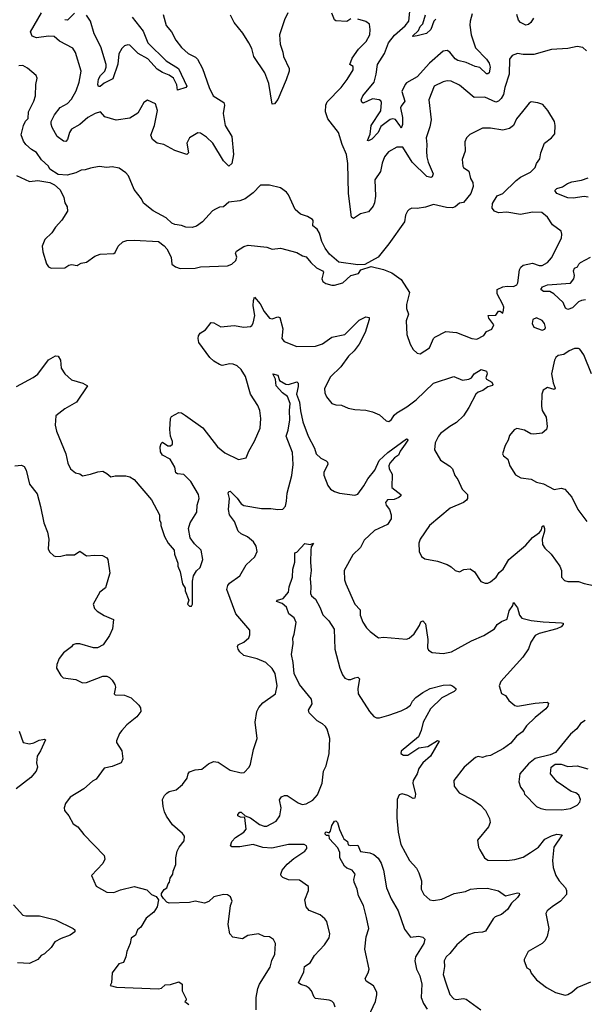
# Model space of a CAD drawing. Extents: x 2199565 to 2323334, y 894172 to 1018966.
# Tile 307 of 440: x 2268772 to 2272937, y 959436 to 966696. Entities that reach past the tile are written whole.
import ezdxf

# ---------------------------------------------------------------- set-up
doc = ezdxf.new("R2010")
doc.units = 0

msp = doc.modelspace()

# ---------------------------------------------------------------- linework, layer by layer
at = {"layer": '0CON10XD'}
for points in [[(2269829.2, 966735), (2269853.2, 966653.2), (2269890.8, 966605), (2269923.5, 966543.5), (2269965, 966490.8), (2270015, 966446), (2270069.4, 966419.4), (2270084.6, 966404.6), (2270121.5, 966335), (2270170.6, 966195), (2270198.6, 966135), (2270277.5, 966085), (2270281.9, 966065), (2270273.3, 966005), (2270286.7, 965915), (2270336.2, 965835), (2270347.9, 965702.1), (2270337.5, 965635), (2270315, 965616), (2270275, 965654.3), (2270195.8, 965785), (2270149.6, 965829.6), (2270105, 965859.2), (2270085, 965860.8), (2270025, 965823.3), (2270005.8, 965785), (2270015.8, 965714.2), (2270005, 965701.2), (2269915, 965730), (2269835, 965775.8), (2269785, 965786), (2269751.1, 965811.1), (2269738.6, 965845), (2269766.7, 965915), (2269788.6, 966025), (2269773.8, 966075), (2269715, 966103.3), (2269686.7, 966085), (2269643.6, 966006.4), (2269585, 965968.6), (2269484.6, 965954.6), (2269399.7, 965979.7), (2269367, 966017), (2269328.8, 966005), (2269275, 965975.5), (2269215, 965922.5), (2269155, 965888), (2269140, 965865), (2269125, 965812.9), (2269112.7, 965797.3), (2269095, 965800), (2269048.9, 965835), (2269011.8, 965901.8), (2269002.7, 965925), (2269002.7, 965945), (2269028.8, 965995), (2269071.3, 966048.7), (2269125, 966078.8), (2269155, 966109.5), (2269189.1, 966170.9), (2269210.4, 966235), (2269226.4, 966315), (2269184.4, 966454.4), (2269163.8, 966485), (2269065, 966537.3), (2269025, 966571.1), (2268985, 966573.9), (2268895, 966561.1), (2268863.1, 966575), (2268852.1, 966605), (2268931.4, 966745)], [(2269175, 966743.5), (2269125, 966691.9), (2269105, 966695.8)], [(2269601.1, 966715), (2269681.9, 966611.9), (2269717.4, 966525), (2269852.5, 966392.5), (2269943.1, 966335), (2270005.6, 966205), (2269997.5, 966195), (2269937, 966177), (2269930, 966215), (2269905.2, 966265.2), (2269875, 966287.1), (2269825, 966305.9), (2269785, 966331.9), (2269717.8, 966407.8), (2269646.3, 966446.3), (2269585, 966508), (2269569.3, 966510.7), (2269545, 966502.5), (2269525, 966483.3), (2269502.7, 966445), (2269496.7, 966366.7), (2269460, 966260), (2269395, 966227.3), (2269365, 966203.6), (2269353.1, 966203.1), (2269348.5, 966218.5), (2269354.1, 966255.9), (2269366.9, 966283.1), (2269399.3, 966315), (2269410, 966345), (2269410, 966365), (2269371.1, 966495), (2269321.7, 966591.7), (2269294.6, 966685), (2269265, 966730)], [(2270748.8, 966745), (2270724.3, 966695), (2270689.2, 966585), (2270692.5, 966515), (2270713.1, 966455), (2270717.1, 966425), (2270759.4, 966335), (2270758.6, 966315), (2270737.8, 966252.2), (2270675, 966106.7), (2270652.5, 966075), (2270635, 966072.5), (2270609.5, 966225), (2270581.1, 966305), (2270497.8, 966425), (2270483.7, 966483.7), (2270461.9, 966525), (2270417.2, 966597.2), (2270354.6, 966674.6), (2270328, 966728)], [(2272952.9, 966465), (2272925, 966490), (2272885, 966498.1), (2272815, 966482.2), (2272695, 966475.8), (2272565, 966440), (2272485, 966440), (2272445, 966447.5), (2272405, 966432), (2272384.2, 966405), (2272383.8, 966295), (2272349.6, 966195), (2272340.8, 966145), (2272324.5, 966115), (2272305, 966095.5), (2272285, 966086.9), (2272203.3, 966125), (2272125, 966123.1), (2272015, 966212.2), (2271955, 966241.4), (2271925, 966244.3), (2271895, 966238.6), (2271829.2, 966205), (2271790.5, 966105), (2271806.7, 965956.7), (2271797.9, 965905), (2271769.1, 965825), (2271776.2, 965775), (2271772, 965725), (2271776.4, 965683.6), (2271785.5, 965645), (2271821.7, 965558.3), (2271815, 965537.5), (2271805, 965531.2), (2271775, 965539.2), (2271666.7, 965645), (2271598, 965755), (2271555, 965754.5), (2271491.7, 965721.7), (2271464, 965685), (2271445, 965637.5), (2271434.3, 965575.7), (2271392.5, 965515), (2271397.5, 965395), (2271389.4, 965345), (2271378.6, 965321.4), (2271345, 965279.2), (2271285, 965264.3), (2271235, 965228.8), (2271220.7, 965240.7), (2271197.9, 965415), (2271192, 965635), (2271181.5, 965701.5), (2271151.5, 965775), (2271124.6, 965865), (2271044.8, 965964.8), (2271028, 966015), (2271030.4, 966065), (2271039.8, 966090.2), (2271142.5, 966195), (2271187.5, 966255), (2271230.6, 966325), (2271231.7, 966351.7), (2271206.4, 966366.4), (2271225, 966410.8), (2271271.2, 966478.8), (2271328, 966535), (2271354, 966585), (2271357.3, 966622.7), (2271351.7, 966661.7), (2271325, 966683.3), (2271265, 966700)], [(2271215, 966701.2), (2271185, 966683.3), (2271105, 966688), (2271093.8, 966695), (2271074.3, 966744.3)], [(2272110.3, 966739.7), (2272095.4, 966685), (2272091.8, 966655), (2272102.5, 966585), (2272135, 966488.9), (2272215.5, 966405), (2272235.2, 966375.2), (2272243.6, 966345), (2272235.2, 966304.8), (2272225, 966295.6), (2272215, 966295.6), (2272165, 966343.6), (2272131.7, 966351.7), (2272065, 966381.1), (2272005, 966395.7), (2271985, 966407.5), (2271945, 966455.7), (2271925, 966469.4), (2271895, 966462.5), (2271796.1, 966373.9), (2271705, 966274.5), (2271625, 966229.4), (2271615, 966218), (2271591.8, 966165), (2271613.1, 966095), (2271585, 966059.2), (2271582, 966045), (2271594.7, 965975), (2271596.7, 965923.3), (2271585, 965896.7), (2271575.7, 965915), (2271545, 965960), (2271525, 965965.5), (2271505, 965960), (2271435, 965908.5), (2271415.3, 965865), (2271369.4, 965815), (2271345, 965802.5), (2271336.7, 965805), (2271357.3, 965852.7), (2271365.4, 965915), (2271435, 966024.2), (2271440, 966085), (2271435, 966097.5), (2271423.3, 966105), (2271375, 966112.2), (2271305, 966079.2), (2271295, 966086.7), (2271290.6, 966105), (2271301.9, 966135), (2271385.6, 966235), (2271402.2, 966295), (2271411.8, 966365), (2271464.1, 966445.9), (2271493.1, 966525), (2271537.3, 966582.7), (2271615, 966650.9), (2271643.1, 966685), (2271649.1, 966755)], [(2271840.8, 966699.2), (2271827.8, 966685), (2271805, 966623.3), (2271772.5, 966595), (2271705, 966577.1), (2271675, 966571.2), (2271670, 966575), (2271713.2, 966616.8), (2271726.2, 966645), (2271746.7, 966665), (2271765, 966730.6)], [(2272562.4, 966707.6), (2272541.9, 966675), (2272525, 966659.4), (2272505, 966655.6), (2272465.6, 966675), (2272452.2, 966692.2), (2272439.4, 966735)], [(2271725, 964231.2), (2271796, 964275), (2271824, 964345), (2271834.4, 964355.6), (2271915, 964397.1), (2271995, 964388), (2272106.1, 964346.1), (2272145, 964338.8), (2272195, 964367.5), (2272215, 964396.7), (2272255, 964413.3), (2272268.8, 964445), (2272232.5, 964495), (2272227.5, 964515), (2272283.3, 964516.7), (2272305, 964547.5), (2272315, 964547.5), (2272335, 964532.5), (2272340, 964555), (2272342.5, 964575), (2272336.2, 964595), (2272293.1, 964675), (2272294.4, 964705.6), (2272335, 964725.6), (2272368.7, 964731.3), (2272415, 964728.8), (2272439.8, 964740.2), (2272447.5, 964755), (2272458.3, 964851.7), (2272468.5, 964871.5), (2272485, 964884.4), (2272555, 964900.5), (2272605, 964883.5), (2272625, 964883.3), (2272666, 964905), (2272695, 964938.8), (2272768, 965085), (2272772, 965115), (2272765, 965136.7), (2272703, 965183), (2272665, 965240), (2272624.3, 965274.3), (2272555, 965276.5), (2272465, 965258.8), (2272365, 965275.4), (2272305, 965270.5), (2272274, 965284), (2272257.1, 965307.1), (2272258.5, 965341.5), (2272295, 965396.7), (2272335, 965414.6), (2272435, 965510), (2272465.9, 965534.1), (2272538.9, 965571.1), (2272573.8, 965605), (2272584.3, 965635.7), (2272609.5, 965670.5), (2272616.2, 965715), (2272644.2, 965785), (2272696, 965825), (2272718.8, 965855), (2272722, 965915), (2272716.2, 965945), (2272668.8, 966025), (2272630.7, 966070.7), (2272595, 966083.3), (2272545, 966088.8), (2272530.3, 966079.7), (2272480.6, 966019.4), (2272437.1, 965965), (2272415.4, 965914.6), (2272385, 965893.3), (2272335, 965881.5), (2272245, 965896.7), (2272185, 965895.8), (2272091.7, 965848.3), (2272068, 965825), (2272055.9, 965794.1), (2272058, 965725), (2272036.2, 965665), (2272042, 965615), (2272046.7, 965605), (2272085, 965577.5), (2272097.1, 965525), (2272114.3, 965495), (2272117.5, 965465), (2272100, 965415), (2272045, 965347.1), (2272015, 965342.7), (2271985, 965316.2), (2271965, 965308), (2271920.4, 965310.4), (2271825, 965332), (2271765.8, 965314.2), (2271705, 965303.3), (2271665, 965305.7), (2271645, 965296), (2271632, 965285), (2271618, 965255), (2271610, 965205), (2271495, 965043.3), (2271416.4, 964943.6), (2271318.8, 964891.2), (2271265, 964888.8), (2271125, 964908.8), (2271057.9, 964967.9), (2271025, 965010), (2271001.2, 965061.2), (2270982.7, 965122.7), (2270965, 965150), (2270933.3, 965175), (2270936.7, 965215), (2270931.7, 965221.7), (2270895, 965244.2), (2270842.6, 965262.6), (2270804, 965295), (2270755.8, 965405), (2270738.8, 965425), (2270695, 965456), (2270615, 965476.2), (2270547.5, 965475), (2270495, 965417.8), (2270435, 965375.7), (2270395, 965360), (2270315, 965350), (2270275, 965316.7), (2270245, 965313.3), (2270215, 965298.8), (2270195, 965286.2), (2270121.2, 965205), (2270076.7, 965173.3), (2270045, 965163.3), (2269997, 965167), (2269965, 965178.1), (2269915, 965184.5), (2269894.6, 965194.6), (2269853.3, 965235), (2269755.9, 965285.9), (2269685, 965342.5), (2269670, 965375), (2269615, 965443.3), (2269575, 965543.8), (2269555.6, 965565.6), (2269505, 965602), (2269455, 965610), (2269415, 965606.2), (2269357, 965613), (2269295, 965602), (2269255, 965587.5), (2269225, 965586.2), (2269185, 965566), (2269121.2, 965548.8), (2269054.6, 965554.6), (2268995, 965594.2), (2268984.2, 965615), (2268932.9, 965662.9), (2268895, 965716.2), (2268857.6, 965737.6), (2268815.8, 965775), (2268798.9, 965798.9), (2268783.2, 965846.8), (2268799.2, 965915), (2268815, 965946.9), (2268835, 965967.5), (2268835.8, 966015), (2268876.9, 966095), (2268888.1, 966135), (2268891.2, 966218.8), (2268900, 966265), (2268892.5, 966285), (2268829, 966339), (2268795, 966357.1), (2268765, 966355.7)], [(2268747.7, 965547.7), (2268845, 965503.3), (2268905, 965510), (2268995, 965495.8), (2269028.9, 965478.9), (2269070.6, 965440.6), (2269097.1, 965385), (2269103.6, 965345), (2269121.9, 965315), (2269124.3, 965285), (2269083.4, 965216.6), (2269035, 965166.2), (2269008.8, 965125), (2268956, 965075), (2268938, 965025), (2268942, 964985), (2268970, 964895), (2268985, 964872.5), (2269005, 964862.5), (2269105, 964866.7), (2269134.1, 964885.9), (2269155, 964891.2), (2269195, 964884), (2269202.3, 964887.7), (2269225, 964901.2), (2269265, 964908.8), (2269325, 964951.2), (2269365, 964966.2), (2269465, 964972.5), (2269475, 964980), (2269497.5, 965025), (2269532.7, 965057.3), (2269562.7, 965067.3), (2269615, 965070), (2269795, 965061.2), (2269838.3, 965028.3), (2269856.7, 965005), (2269888, 964945), (2269895, 964892.5), (2269922.3, 964872.3), (2269955, 964860), (2270065, 964864.2), (2270105, 964873.1), (2270305, 964880), (2270335.8, 964894.2), (2270365, 964920), (2270372.5, 964945), (2270363.8, 964975), (2270372.3, 964987.7), (2270425, 965023.8), (2270456.1, 965033.9), (2270595, 965019.2), (2270635, 965003.8), (2270695, 965010.6), (2270815, 964979.2), (2270857.5, 964955), (2270886.1, 964946.1), (2270920, 964905), (2270962.5, 964865), (2271006.7, 964845), (2271012.5, 964835), (2271001.2, 964785), (2271007.5, 964765), (2271030.5, 964750.5), (2271075, 964738.8), (2271095, 964738.8), (2271155, 964755.8), (2271215, 964808.8), (2271270, 964825), (2271289.3, 964850.7), (2271365, 964876.7), (2271455, 964853.1), (2271518, 964828), (2271585, 964778.8), (2271646.9, 964685), (2271624.2, 964595), (2271625.8, 964565.8), (2271640, 964525), (2271623.8, 964475), (2271628, 964375), (2271653, 964303), (2271673.9, 964263.9), (2271705, 964236.7), (2271725, 964231.2)], [(2272965, 965387.1), (2272935, 965390.9), (2272855, 965379.3), (2272815, 965382.5), (2272735, 965414.1), (2272720.5, 965435), (2272735, 965450.4), (2272776.7, 965463.3), (2272812.5, 965487.5), (2272845, 965500), (2272915, 965512.5), (2272965, 965528.7)], [(2272945, 964629.5), (2272915, 964625.5), (2272895, 964615.5), (2272850.2, 964569.8), (2272815, 964557.7), (2272798.7, 964568.7), (2272781.1, 964611.1), (2272712.5, 964675), (2272682, 964692), (2272635, 964690.7), (2272616.8, 964705), (2272629.6, 964725), (2272665, 964740.8), (2272835, 964753.8), (2272860, 964785), (2272865, 964810), (2272856.2, 964845), (2272865, 964863.3), (2272885.9, 964874.1), (2272895.9, 964894.1), (2272910, 964905), (2272981.4, 964945)], [(2268748.1, 963991.9), (2268872.1, 964057.9), (2268905, 964082.9), (2268985, 964187.5), (2269035, 964217.1), (2269055, 964213.8), (2269072.5, 964185), (2269078, 964125), (2269105, 964083.3), (2269155, 964040.8), (2269237.5, 964015), (2269272.5, 963995), (2269190, 963875), (2269104.6, 963825.4), (2269038, 963775), (2269034.3, 963705), (2269042.1, 963662.1), (2269112.5, 963495), (2269125.9, 963425.9), (2269146.7, 963385), (2269182.5, 963355), (2269215.8, 963345.8), (2269235, 963333.3), (2269295, 963343.8), (2269348, 963362), (2269385, 963366.2), (2269415, 963350), (2269443.9, 963323.9), (2269475, 963332), (2269515, 963332.5), (2269555, 963332.5), (2269585, 963324), (2269615.5, 963305.5), (2269743.3, 963155), (2269802.5, 963045), (2269803, 963007), (2269812.5, 962985), (2269812.5, 962965), (2269840, 962885), (2269867.5, 962835), (2269912.5, 962785), (2269913.3, 962755), (2269939.3, 962689.3), (2269938.8, 962665), (2269956.7, 962625), (2269972.5, 962535), (2269992.5, 962505), (2269992.5, 962485), (2270020, 962415), (2270010, 962385), (2270025, 962370), (2270038.3, 962371.7), (2270047.5, 962385), (2270046.7, 962555), (2270053.3, 962595), (2270075, 962632.5), (2270103.6, 962656.4), (2270123.6, 962716.4), (2270110, 962785), (2270060.7, 962830.7), (2270030, 962875), (2270016.2, 962945), (2270030, 962985), (2270078.8, 963065), (2270082, 963115), (2270096, 963165), (2270090, 963195), (2270035, 963291.2), (2269982, 963342), (2269935, 963348), (2269924.5, 963354.5), (2269916.2, 963395), (2269880.8, 963455), (2269825, 963484.3), (2269809.7, 963509.7), (2269808, 963545), (2269815, 963570), (2269825, 963580), (2269865, 963554.2), (2269885, 963554), (2269898, 963565), (2269899.2, 963585), (2269884.2, 963625), (2269879.2, 963675), (2269884.2, 963755), (2269891.2, 963768.8), (2269945, 963800), (2269965, 963796.2), (2269995, 963778), (2270123.8, 963685), (2270231.2, 963545), (2270285, 963501.2), (2270385, 963453.3), (2270442.5, 963465), (2270461.2, 963515), (2270505, 963586.7), (2270545, 963683.3), (2270551.5, 963755), (2270543.1, 963815), (2270528.8, 963851.2), (2270474, 963935), (2270438.1, 964065), (2270405, 964117.5), (2270375, 964144.2), (2270345.7, 964155.7), (2270321.2, 964158.8), (2270265, 964146.7), (2270245, 964152), (2270205, 964177.5), (2270175, 964203.8), (2270094.4, 964314.4), (2270088.8, 964345), (2270092, 964365), (2270103.8, 964385), (2270141.2, 964408.8), (2270185, 964462.5), (2270205, 964460), (2270255, 964430), (2270355, 964440.8), (2270425, 964428), (2270475, 964433.8), (2270485, 964440), (2270495, 964457.5), (2270506.2, 964515), (2270494.6, 964585.4), (2270496, 964624), (2270505, 964650), (2270545, 964601.2), (2270575.7, 964545), (2270615, 964496), (2270635, 964490.8), (2270675, 964504), (2270689.7, 964499.7), (2270713, 964417), (2270706.1, 964346.1), (2270722.3, 964322.3), (2270816.8, 964286.8), (2270955, 964287.8), (2271005, 964306.5), (2271075, 964354.4), (2271170, 964375), (2271275, 964480.6), (2271325, 964504), (2271349.4, 964499.4), (2271350.8, 964485), (2271320.6, 964389.4), (2271276, 964304), (2271239.2, 964255), (2271196.2, 964215), (2271140.8, 964135), (2271065, 964062.5), (2271020.5, 963975), (2271021.9, 963945), (2271034.5, 963914.5), (2271075, 963866.7), (2271105, 963856.2), (2271145, 963852.5), (2271195, 963832), (2271245, 963821.2), (2271325, 963817.1), (2271375, 963804.2), (2271425, 963782), (2271475, 963736.7), (2271495, 963733.8), (2271515, 963746.7), (2271535, 963780), (2271553.2, 963796.8), (2271628.9, 963841.1), (2271697.3, 963892.7), (2271825, 964014.4), (2271975, 964065.7), (2272037.9, 964037.9), (2272085, 964044.5), (2272105, 964055.6), (2272125, 964083.5), (2272175, 964116.5), (2272215.7, 964105), (2272220.6, 964085), (2272210, 964055), (2272216.2, 964045), (2272255, 964022), (2272263.3, 964006.7), (2272260.7, 963999.3), (2272225, 963987.8), (2272189.2, 963960.8), (2272155, 963948.9), (2272135.8, 963935), (2272085.6, 963835), (2272046.5, 963775), (2271994.1, 963725.9), (2271945, 963695.7)], [(2272625, 964407.5), (2272645, 964412.5), (2272650, 964425), (2272643.8, 964455), (2272625, 964478.8), (2272585, 964496.9), (2272558.1, 964485), (2272552.2, 964455), (2272565, 964428.8), (2272625, 964407.5)], [(2272990, 964085), (2272934.2, 964225), (2272905, 964266.2), (2272895, 964271.2), (2272865, 964270), (2272825, 964254), (2272785, 964226.2), (2272745, 964220), (2272726.7, 964205), (2272716.7, 964185), (2272696, 964085), (2272707.3, 964017.3), (2272721.7, 963978.3), (2272715, 963970), (2272665, 963983.3), (2272633.3, 963965), (2272623.3, 963935), (2272620, 963845), (2272626.7, 963815), (2272656, 963765), (2272664, 963695), (2272657.1, 963672.9), (2272625, 963646), (2272565, 963638.8), (2272542.7, 963642.7), (2272495, 963668.8), (2272439.3, 963680.7), (2272418.3, 963671.7), (2272385, 963630), (2272375.8, 963594.2), (2272354.1, 963555.9), (2272333.3, 963495), (2272340.5, 963480.5), (2272373.8, 963455), (2272387, 963407), (2272429.5, 963339.5), (2272468.3, 963318.3), (2272545, 963306.7), (2272585, 963286.7), (2272635, 963273.3), (2272715, 963232.5), (2272765, 963240.8), (2272793.2, 963233.2), (2272844, 963175), (2272888.8, 963085), (2272956.7, 962995)], [(2270516, 959395), (2270516, 959485), (2270527.7, 959552.3), (2270541.2, 959585), (2270619.8, 959710.2), (2270631.7, 959758.3), (2270654.1, 959805.9), (2270660, 959885), (2270642.9, 959912.9), (2270615, 959934), (2270575, 959935.8), (2270533.9, 959956.1), (2270455, 959942), (2270415, 959918), (2270345, 959930), (2270322.5, 959955), (2270310, 960025), (2270325.7, 960164.3), (2270340, 960195), (2270327.3, 960227.3), (2270305, 960243.3), (2270274.1, 960245.9), (2270205, 960227.5), (2270165.8, 960194.2), (2270135, 960182), (2270065, 960196.2), (2270023.9, 960186.1), (2269875, 960181.4), (2269857.5, 960187.5), (2269832.5, 960215), (2269818.3, 960238.3), (2269818.3, 960251.7), (2269837, 960283), (2269856.7, 960295), (2269866.4, 960323.6), (2269876.7, 960335), (2269882.5, 960365), (2269902.5, 960395), (2269903, 960417), (2269923, 960467), (2269923.3, 960515), (2269932.5, 960565), (2269947, 960593), (2269985, 960640), (2269986.7, 960675), (2269972.5, 960695), (2269899.7, 960759.7), (2269855, 960823.8), (2269839.4, 960855), (2269829.4, 960895), (2269826.2, 960945), (2269838.8, 960975), (2269857, 960993), (2269875, 961004), (2269925, 961015.8), (2269973.2, 961056.8), (2270007, 961103), (2270014.2, 961135.8), (2270025, 961150), (2270065, 961163.8), (2270115, 961168.8), (2270165, 961208), (2270202.5, 961225), (2270235, 961221.2), (2270325, 961162), (2270405, 961142), (2270426.7, 961145), (2270463.8, 961185), (2270474.2, 961205.8), (2270495.7, 961315), (2270522.9, 961395), (2270509.1, 961515), (2270522.1, 961595), (2270535.5, 961625), (2270565, 961659.4), (2270660, 961725), (2270670.8, 961785), (2270656.4, 961875), (2270635, 961910.8), (2270588, 961955), (2270522.9, 961982.9), (2270425, 962008.1), (2270394.6, 962034.6), (2270382.5, 962055), (2270378, 962075), (2270383.3, 962085), (2270425, 962105.8), (2270461.1, 962138.9), (2270469.8, 962160.2), (2270470, 962195), (2270365, 962314), (2270298.9, 962495), (2270307, 962523), (2270320.2, 962539.8), (2270395, 962594.2), (2270443.1, 962675), (2270505.7, 962735), (2270522.5, 962775), (2270515, 962813.3), (2270495.7, 962845), (2270451.7, 962881.7), (2270404.6, 962904.6), (2270384.6, 962924.6), (2270355.5, 962995), (2270320, 963045), (2270312.7, 963085), (2270320.5, 963165), (2270309.2, 963205), (2270315, 963216.7), (2270325, 963220), (2270375, 963168.6), (2270405, 963126), (2270425, 963112.9), (2270555, 963091.1), (2270625, 963092.2), (2270675, 963083.1), (2270713, 963087), (2270732.4, 963107.6), (2270740.9, 963145), (2270743.8, 963205), (2270779.1, 963335), (2270788.9, 963415), (2270783.1, 963505), (2270736.7, 963625), (2270751.5, 963668.5), (2270765.7, 963745.7), (2270760.9, 963815), (2270767.9, 963865), (2270748.3, 963918.3), (2270710.4, 963945), (2270663.8, 963995), (2270658.2, 964045), (2270640, 964085), (2270675, 964074.4), (2270688.9, 964035), (2270735, 964008.8), (2270755, 964006), (2270815, 964026.2), (2270826.7, 964015), (2270825, 963992), (2270812.7, 963935), (2270837, 963875), (2270842.5, 963812.5), (2270860.1, 963730.1), (2270900, 963625), (2270945.7, 963535.7), (2270959.6, 963495), (2270992.1, 963462.1), (2271033.3, 963443.3), (2271043, 963433), (2271045.8, 963415), (2271015, 963358.8), (2271015, 963337.5), (2271045, 963261.2), (2271065, 963234.2), (2271095, 963216.2), (2271130, 963205), (2271245, 963188.8), (2271265, 963196.2), (2271310.9, 963259.1), (2271338.9, 963311.1), (2271392.5, 963375), (2271424.8, 963445.2), (2271486.6, 963505), (2271625, 963604.3), (2271633.8, 963603.8), (2271635.4, 963595), (2271615.2, 963564.8), (2271579.2, 963515), (2271565.3, 963484.7), (2271536.9, 963465), (2271503.3, 963425), (2271495.7, 963405), (2271497.1, 963385), (2271520, 963345), (2271515.8, 963245), (2271584.4, 963195), (2271584.4, 963185), (2271568.6, 963171.4), (2271535, 963158.9), (2271485.7, 963154.3), (2271470, 963135), (2271476.2, 963115), (2271500, 963085), (2271512.5, 963045), (2271512.5, 963015), (2271485, 962972.9), (2271389.8, 962930.2), (2271312.7, 962857.3), (2271287.1, 962805), (2271229.1, 962750.9), (2271164.5, 962635), (2271168, 962565), (2271177.5, 962535), (2271245, 962386.7), (2271282.5, 962345), (2271284.3, 962305), (2271304.3, 962254.3), (2271331.2, 962211.2), (2271357.5, 962185), (2271418.3, 962138.3), (2271456.2, 962143.8), (2271625, 962128.6), (2271645, 962135.7), (2271681.7, 962168.3), (2271721.2, 962228.8), (2271730, 962255), (2271745, 962263.3), (2271765, 962240), (2271782.5, 962125), (2271781.2, 962065), (2271786.4, 962046.4), (2271815, 962028.8), (2271895, 962023.3), (2271956.2, 962035), (2272104, 962116), (2272195.3, 962154.7), (2272275, 962204), (2272295, 962236.2), (2272325, 962258.8), (2272368, 962275), (2272383.1, 962336.9), (2272408.8, 962375), (2272415, 962397.5), (2272445, 962358.8), (2272458.6, 962305), (2272475, 962282.5), (2272545.7, 962265.7), (2272634.4, 962255.6), (2272768.8, 962248.8), (2272780, 962245), (2272780, 962235), (2272765, 962218.9), (2272735, 962203.8), (2272605, 962170.8), (2272574.3, 962155), (2272542.5, 962105), (2272525, 962057.5), (2272484.2, 961995), (2272320, 961815), (2272308.8, 961785), (2272325, 961727.5), (2272355, 961713.3), (2272380, 961675), (2272425, 961638.8), (2272445, 961634), (2272575, 961656.4), (2272663, 961663), (2272672.5, 961655), (2272667.5, 961635), (2272654.2, 961615), (2272575, 961551.4), (2272511.3, 961488.7), (2272480, 961445), (2272437.4, 961412.6), (2272395, 961360), (2272341.7, 961321.7), (2272245, 961270), (2272213.8, 961266.2), (2272185, 961254.4), (2272155, 961261.9), (2272134.5, 961255.5), (2272051.2, 961185), (2271973.3, 961085), (2271976.7, 961045), (2272013.3, 960995), (2272115, 960944), (2272170, 960905), (2272207.1, 960865), (2272237.5, 960805), (2272241.4, 960775), (2272230.8, 960745), (2272148, 960645), (2272156.2, 960595), (2272166.2, 960575), (2272201.2, 960515), (2272225, 960498.6), (2272365, 960496.2), (2272425, 960502.9), (2272485, 960521.1), (2272540.8, 960555), (2272597.8, 960595), (2272646.2, 960653.8), (2272695, 960678.5), (2272735, 960689.2), (2272773.3, 960685), (2272713.1, 960595), (2272703.1, 960495), (2272708.1, 960445), (2272728.1, 960385), (2272750.6, 960345), (2272799.2, 960295), (2272805.7, 960275), (2272804.4, 960245), (2272762.5, 960195), (2272698.8, 960155), (2272664, 960125), (2272654, 960105), (2272676, 959995), (2272664, 959935), (2272646.4, 959903.6), (2272626, 959885), (2272523.3, 959825), (2272492.5, 959765), (2272493.3, 959755), (2272512.5, 959705), (2272535, 959692.5), (2272543.8, 959665), (2272585, 959616.2), (2272659.1, 959559.1), (2272725, 959522), (2272795, 959504), (2272815, 959508), (2272845, 959524), (2272885, 959560), (2272927, 959577), (2272985, 959601.2)], [(2271945, 963695.7), (2271876.3, 963643.7), (2271860.6, 963625), (2271837.5, 963575), (2271831.1, 963525), (2271875, 963448.6), (2271945, 963404), (2271963.8, 963385), (2271981.2, 963335), (2272004.2, 963304.2), (2272036.2, 963235), (2272074, 963195), (2272075.8, 963165), (2272068.3, 963151.7), (2272045, 963136), (2271946.2, 963095), (2271796, 962965), (2271726.7, 962865), (2271716.7, 962835), (2271717.5, 962775), (2271737, 962737), (2271760.5, 962720.5), (2271855, 962702.5), (2271925, 962677.5), (2271955, 962662), (2271983.8, 962635), (2272015, 962623.8), (2272048.8, 962641.2), (2272095, 962646.2), (2272126.7, 962625), (2272172.7, 962552.7), (2272205, 962541.2), (2272225, 962541.2), (2272245, 962550), (2272286.2, 962585), (2272309.7, 962620.3), (2272337.5, 962645), (2272380, 962715), (2272505, 962820), (2272555, 962878.1), (2272606, 962915), (2272620, 962935), (2272625, 962957.5), (2272635, 962966.7), (2272643.8, 962945), (2272643.8, 962925), (2272625.6, 962865), (2272629.4, 962825), (2272645, 962800), (2272692.9, 962755), (2272756.6, 962666.6), (2272768, 962635), (2272768.8, 962585), (2272790.5, 962560.5), (2272814.3, 962554.3), (2272895, 962552.5), (2272935, 962537.3), (2273005, 962524.4)], [(2268735, 963406.2), (2268785, 963410), (2268805, 963400), (2268820, 963375), (2268845, 963271.2), (2268899.4, 963199.4), (2268925.8, 963105), (2268950, 962985), (2268975.9, 962915.9), (2268986.2, 962865), (2268981.2, 962795), (2268991.2, 962771.2), (2269022.5, 962742.5), (2269038.3, 962738.3), (2269075, 962739.2), (2269115, 962749.2), (2269175, 962749.2), (2269215, 962776.7), (2269265, 962741.2), (2269325, 962747.5), (2269382.5, 962745), (2269415, 962726.7), (2269421.2, 962715), (2269436, 962615), (2269427.7, 962582.3), (2269405, 962507.5), (2269363.3, 962475), (2269312.5, 962385), (2269323.3, 962355), (2269342.5, 962335), (2269395, 962301.2), (2269464, 962274), (2269457.5, 962205), (2269434.2, 962155), (2269388, 962085), (2269345, 962064.3), (2269315, 962064.2), (2269216.1, 962093.9), (2269186.4, 962093.6), (2269163.9, 962086.1), (2269155, 962072.5), (2269095, 962027.5), (2269063.9, 961986.1), (2269045, 961940), (2269043.8, 961915), (2269075, 961860), (2269093, 961843), (2269185, 961830), (2269235, 961806.7), (2269265, 961808.8), (2269385, 961854), (2269415, 961854), (2269435, 961846), (2269455, 961826.7), (2269474.2, 961794.2), (2269477.5, 961775), (2269467.5, 961725), (2269476.7, 961716.7), (2269545, 961716), (2269594.1, 961694.1), (2269650.5, 961640.5), (2269661.7, 961621.7), (2269665.8, 961594.2), (2269636.2, 961555), (2269562.6, 961497.4), (2269524.2, 961455), (2269507.6, 961432.4), (2269485, 961377.5), (2269486, 961365), (2269525.7, 961305), (2269533.6, 961246.4), (2269520, 961215), (2269455, 961189.2), (2269395, 961176.2), (2269335, 961096.7), (2269308.3, 961081.7), (2269245.7, 961024.3), (2269145, 960963.3), (2269110, 960915), (2269100, 960885), (2269103.3, 960865), (2269134.3, 960824.3), (2269166.1, 960766.1), (2269201.2, 960745), (2269245, 960687.5), (2269395, 960532.5), (2269398.8, 960505), (2269385.7, 960474.3), (2269302.5, 960385), (2269336.1, 960306.1), (2269415, 960261.2), (2269465, 960259.2), (2269515, 960279.2), (2269615, 960304), (2269709.7, 960279.7), (2269745, 960246.2), (2269779.3, 960229.3), (2269796.7, 960205), (2269786, 960155), (2269761.2, 960115), (2269705, 960070), (2269665.7, 960004.3), (2269640, 959985), (2269625.8, 959944.2), (2269595, 959922.5), (2269587.5, 959885), (2269562.5, 959825), (2269555.8, 959785), (2269536.7, 959745), (2269502.5, 959735), (2269455, 959667.5), (2269450, 959595), (2269440, 959575), (2269485, 959562), (2269795, 959550.8), (2269816.7, 959555), (2269845, 959578.8), (2269885, 959581.2), (2269945, 959600), (2269970, 959585), (2269970, 959535), (2270000, 959475), (2270000, 959465), (2269990, 959455), (2270020, 959435)], [(2271098.8, 959415), (2271088.8, 959445), (2271075, 959458.8), (2271055.6, 959465.6), (2270955, 959478.8), (2270945, 959487.5), (2270924, 959535), (2270906, 959555), (2270885, 959568.6), (2270845, 959581.4), (2270828.8, 959595), (2270867.8, 959675), (2270873.5, 959715), (2270915, 959741.4), (2270945.7, 959795), (2271021.2, 959875), (2271053.8, 959925), (2271058.8, 959955), (2271036.7, 960045), (2271023.8, 960065), (2270988.8, 960095), (2270907.6, 960127.6), (2270885.2, 960155.2), (2270876.1, 960205), (2270901.1, 960275), (2270901.2, 960305), (2270835, 960350), (2270754.4, 960354.4), (2270711.7, 960371.7), (2270701.7, 960381.7), (2270698.8, 960395), (2270706.9, 960425), (2270745, 960468.6), (2270795, 960511.4), (2270876.2, 960565), (2270890, 960585), (2270890, 960595), (2270887.5, 960605), (2270870, 960615), (2270755, 960614.5), (2270633, 960587), (2270565, 960592.9), (2270495, 960614.5), (2270395.6, 960595.6), (2270337, 960597), (2270327.5, 960605), (2270336.7, 960635), (2270363.4, 960666.6), (2270425.4, 960704.6), (2270442.8, 960727.2), (2270433.3, 960813.3), (2270400, 960815), (2270380, 960825), (2270380, 960835), (2270395, 960852.5), (2270405, 960852.5), (2270436, 960826), (2270475, 960810), (2270541.1, 960761.1), (2270575, 960748.1), (2270595, 960748.1), (2270664.2, 960785), (2270691.4, 960825), (2270700, 960885), (2270687.7, 960942.3), (2270703.3, 960965), (2270725, 960975.8), (2270745, 960974.2), (2270825, 960921.4), (2270855, 960910), (2270885, 960914.3), (2270935, 960940), (2270969.5, 960980.5), (2271002.7, 961065), (2271011.8, 961155), (2271031.8, 961195), (2271054.5, 961285), (2271060.4, 961395), (2271039.1, 961465), (2271026.9, 961485), (2271005, 961503.8), (2270965, 961524.5), (2270907.1, 961585), (2270902.9, 961605), (2270929.3, 961650.7), (2270925, 961685.8), (2270835, 961794.3), (2270796.7, 961875), (2270789.2, 961955), (2270776, 962015), (2270790, 962095), (2270785.8, 962135), (2270796.9, 962165), (2270811.9, 962251.9), (2270796.9, 962285), (2270756.7, 962315), (2270739.6, 962365), (2270708, 962392), (2270666.7, 962405), (2270673.3, 962415), (2270715, 962428.9), (2270755.3, 962474.7), (2270760, 962515), (2270783.2, 962585), (2270786.2, 962645), (2270802.3, 962695), (2270802, 962765), (2270815, 962770), (2270875, 962834), (2270915, 962826.7), (2270940, 962835), (2270922.5, 962807.5), (2270920, 962785), (2270915.8, 962695.8), (2270923.1, 962635), (2270914.3, 962575), (2270920, 962515), (2270916.7, 962465), (2270925, 962447.5), (2270953.6, 962423.6), (2270985.6, 962365), (2271007.1, 962307.1), (2271052.4, 962262.4), (2271090.9, 962200.9), (2271095.4, 962055), (2271132.5, 961915), (2271152.9, 961865), (2271171.2, 961841.2), (2271195, 961829.4), (2271215, 961830.5), (2271245, 961843.1), (2271266.9, 961846.9), (2271279.2, 961835), (2271266.4, 961765), (2271268.6, 961725), (2271352.9, 961595), (2271385, 961558), (2271405, 961548), (2271425, 961547.5), (2271495, 961568.5), (2271585, 961598.5), (2271625, 961618.2), (2271655, 961642.2), (2271670.1, 961669.9), (2271695, 961697.1), (2271745, 961734.4), (2271800, 961765), (2271895, 961788.5), (2271945, 961791.5), (2271965.7, 961785), (2271988.8, 961765), (2271990, 961755), (2271977.7, 961742.3), (2271885, 961694.5), (2271803.3, 961615), (2271747.8, 961515), (2271734.4, 961455), (2271712.6, 961407.4), (2271585, 961302.5), (2271583.3, 961285), (2271603, 961273), (2271635, 961272.9), (2271715, 961326.9), (2271783.4, 961336.6), (2271855, 961381.2), (2271866.7, 961376.7), (2271802.9, 961265), (2271745.5, 961215), (2271715.6, 961175), (2271704.3, 961135), (2271673.6, 961086.4), (2271673.1, 961065), (2271692.5, 960985), (2271686.7, 960955), (2271675, 960954), (2271635, 960975.5), (2271592.5, 960987.5), (2271570.9, 960979.1), (2271556.9, 960945), (2271555, 960810), (2271564.6, 960704.6), (2271583.1, 960615), (2271647.1, 960495), (2271698.3, 960438.3), (2271716.7, 960405), (2271735.8, 960345), (2271734, 960285), (2271754, 960245), (2271796.5, 960206.5), (2271825, 960200), (2271885, 960210.5), (2271977.4, 960252.6), (2272061.5, 960268.5), (2272096.3, 960283.7), (2272145, 960290), (2272221.7, 960291.7), (2272305, 960271.2), (2272355, 960234.2), (2272445, 960257.5), (2272457.5, 960255), (2272458.8, 960245), (2272445, 960222), (2272398.9, 960181.1), (2272371.2, 960135), (2272325, 960098.6), (2272279.7, 960080.3), (2272263.6, 960066.4), (2272207.5, 959975), (2272185, 959967.1), (2272125, 959963.5), (2272082.6, 959947.4), (2271995.6, 959875), (2271945, 959809.2), (2271917.1, 959785), (2271902.9, 959755), (2271905.5, 959715), (2271896.5, 959655), (2271915.6, 959595), (2271945, 959508.8), (2271975, 959476.2), (2271995, 959471.2), (2272045, 959478), (2272065, 959473.8), (2272174.4, 959394.4)], [(2272942.8, 961527.2), (2272908.8, 961505), (2272882.1, 961467.9), (2272835, 961426.2), (2272725, 961293.3), (2272684.1, 961275.9), (2272575, 961248), (2272525, 961208.8), (2272461.2, 961135), (2272453.8, 961075), (2272466.1, 961036.1), (2272490, 961005), (2272496.7, 960985), (2272585, 960893.8), (2272615, 960878.8), (2272651.2, 960871.2), (2272771.7, 960868.3), (2272835, 960880), (2272883.8, 960905), (2272903.8, 960925), (2272910, 960945), (2272896.8, 960976.8), (2272875, 960994.2), (2272841.2, 961005), (2272784.2, 961044.2), (2272737.5, 961075), (2272687.5, 961135), (2272692.5, 961185), (2272723, 961207), (2272765, 961206.7), (2272815, 961190), (2272885, 961193.8), (2272962.1, 961172.1)], [(2268768.3, 961448.3), (2268797.5, 961365), (2268845, 961355.7), (2268875, 961362.9), (2268915, 961382.9), (2268942.5, 961387.5), (2268955, 961390), (2268962.5, 961385), (2268926.3, 961303.7), (2268901.2, 961265), (2268896.7, 961215), (2268902, 961185), (2268893.8, 961155), (2268852.8, 961107.2), (2268745, 961024)], [(2271345.6, 959345), (2271396.1, 959455), (2271407.2, 959505), (2271405.4, 959525), (2271381.3, 959571.3), (2271328.8, 959605), (2271319.2, 959625), (2271343, 959667), (2271349.4, 959695), (2271318.3, 959841.7), (2271326.6, 959933.4), (2271346.7, 959995), (2271330.9, 960075), (2271308.1, 960165), (2271270.8, 960235), (2271261.4, 960285), (2271239.2, 960335), (2271236.1, 960356.1), (2271245.4, 960395.4), (2271225, 960425.6), (2271185, 960440), (2271168.1, 960455), (2271134.5, 960515), (2271133.1, 960555), (2271119.4, 960589.4), (2271057.5, 960655), (2271055, 960680), (2271035, 960680), (2271025, 960690), (2271025, 960700), (2271033, 960707), (2271055, 960700), (2271065, 960712.5), (2271073.3, 960755), (2271085.8, 960774.2), (2271093.9, 960786.1), (2271105, 960788.8), (2271115, 960776.7), (2271130, 960725), (2271155, 960670), (2271162.5, 960655), (2271190, 960635), (2271195, 960612.5), (2271215, 960607.5), (2271265, 960610), (2271285, 960562.5), (2271355, 960552.5), (2271385, 960540), (2271415, 960512), (2271437.4, 960477.4), (2271455.3, 960425.3), (2271476.9, 960295), (2271512.6, 960212.6), (2271563.2, 960125), (2271609.5, 959989.5), (2271655, 959930), (2271715, 959938), (2271745, 959930), (2271760, 959915), (2271754.2, 959885), (2271692.2, 959785), (2271685.6, 959755), (2271698.5, 959695), (2271722.5, 959645), (2271738.5, 959585), (2271734, 959485), (2271750.3, 959440.3), (2271778.7, 959398.7)], [(2268725, 960168.6), (2268795, 960092.9), (2268816.9, 960086.9), (2268916.9, 960086.9), (2269035, 960059.1), (2269166.7, 959995), (2269177.5, 959985), (2269179.3, 959970.7), (2269145, 959946.2), (2269078.3, 959921.7), (2269030, 959895), (2269003.3, 959855), (2268955, 959808.8), (2268931.2, 959795), (2268906, 959765), (2268845, 959737.5), (2268755, 959742)]]:
    msp.add_lwpolyline(points, dxfattribs=at)

doc.saveas('drawing.dxf')
